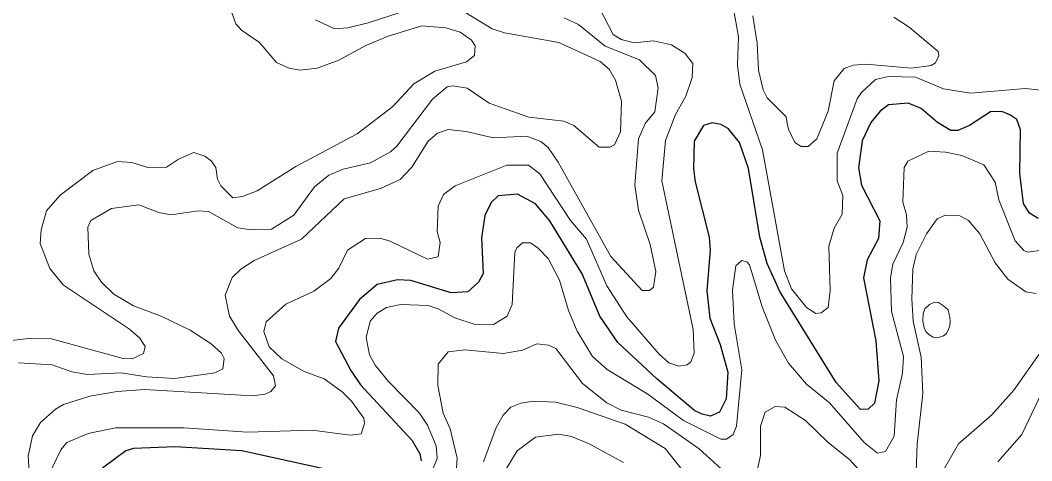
# Model space of a CAD drawing. Extents: x 673.6 to 698.9, y 7012 to 7040.1.
# Drawn here: x 691.831 to 693.481, y 7018.287 to 7019.007 of the extents above; entities that cross this region are included whole.
import ezdxf

# ---------------------------------------------------------------- set-up
doc = ezdxf.new("R2010")
doc.units = 0
doc.header["$LTSCALE"] = 0.032
doc.layers.add('1', color=7, linetype='Continuous', lineweight=25)
doc.layers.add('2', color=7, linetype='Continuous', lineweight=13)

msp = doc.modelspace()

# ---------------------------------------------------------------- linework, layer by layer
at = {"layer": '1'}
for points in [[(693.4323, 7018.8578), (693.414, 7018.8575), (693.3797, 7018.8352), (693.3608, 7018.8272), (693.3491, 7018.8272), (693.3274, 7018.8402), (693.3007, 7018.863), (693.2798, 7018.8719), (693.2474, 7018.8688), (693.2339, 7018.8584), (693.219, 7018.8402), (693.2047, 7018.8099), (693.1985, 7018.766), (693.2034, 7018.7378), (693.2336, 7018.6792), (693.2312, 7018.6507), (693.2126, 7018.6155), (693.2067, 7018.5865), (693.2271, 7018.4836), (693.2321, 7018.4179), (693.2247, 7018.3814), (693.2147, 7018.3716), (693.2022, 7018.3712), (693.1621, 7018.4156), (693.0702, 7018.5642), (693.0498, 7018.6098), (693.0378, 7018.6528), (693.0191, 7018.765), (693.0044, 7018.8074), (692.9863, 7018.8303), (692.9742, 7018.837), (692.96, 7018.8393), (692.946, 7018.835), (692.9308, 7018.8094), (692.9297, 7018.7642), (692.9322, 7018.743), (692.9553, 7018.6528), (692.9568, 7018.6315), (692.9511, 7018.5649), (692.956, 7018.5202), (692.9731, 7018.4774), (692.9856, 7018.4322), (692.9831, 7018.3887), (692.972, 7018.3668), (692.9571, 7018.3605), (692.9436, 7018.3634), (692.9317, 7018.3692), (692.8698, 7018.4213), (692.8059, 7018.4809), (692.7768, 7018.5235), (692.7477, 7018.593), (692.6952, 7018.6795), (692.6716, 7018.7073), (692.6422, 7018.7231), (692.6109, 7018.7201), (692.5994, 7018.7096), (692.5893, 7018.6884), (692.5839, 7018.6514), (692.5863, 7018.5936), (692.579, 7018.5793), (692.5614, 7018.5632), (692.5344, 7018.5618), (692.4683, 7018.5822), (692.4469, 7018.583), (692.4134, 7018.5754), (692.3846, 7018.5507), (692.3505, 7018.5043), (692.3457, 7018.4824), (692.3706, 7018.4347), (692.3864, 7018.4113), (692.4706, 7018.3208), (692.483, 7018.2988), (692.4855, 7018.2873)], [(693.4681, 7018.708), (693.4619, 7018.757), (693.4632, 7018.8282), (693.4571, 7018.8447), (693.4456, 7018.8525), (693.4323, 7018.8578)], [(693.4918, 7018.6835), (693.4776, 7018.6918), (693.4681, 7018.708)], [(692.3458, 7018.2699), (692.1926, 7018.3036), (692.0841, 7018.3102), (692.016, 7018.3075), (692.0036, 7018.3036), (691.9651, 7018.2756)]]:
    msp.add_lwpolyline(points, dxfattribs=at)
at = {"layer": '2'}
for points in [[(692.0772, 7018.6891), (692.1216, 7018.6956), (692.1385, 7018.6949), (692.1864, 7018.6681), (692.2079, 7018.6645), (692.2411, 7018.6658), (692.2775, 7018.6885), (692.3114, 7018.7351), (692.3344, 7018.7541), (692.3579, 7018.7636), (692.4026, 7018.7744), (692.4353, 7018.792), (692.4453, 7018.8014), (692.5035, 7018.8783), (692.5274, 7018.8981), (692.537, 7018.9001), (692.5604, 7018.8962), (692.5964, 7018.8717), (692.6607, 7018.8485), (692.7179, 7018.8424), (692.7341, 7018.8352), (692.7754, 7018.8), (692.7928, 7018.7998), (692.8009, 7018.8036), (692.8105, 7018.825), (692.8122, 7018.8748), (692.8023, 7018.9093), (692.7917, 7018.9271), (692.7773, 7018.9397), (692.71, 7018.971), (692.6212, 7018.9866), (692.6012, 7018.9929), (692.5438, 7019.0278)], [(692.7757, 7019.0279), (692.7984, 7018.9837), (692.8118, 7018.9755), (692.8329, 7018.9702), (692.8645, 7018.9733), (692.8936, 7018.9671), (692.9161, 7018.9526), (692.9286, 7018.9367), (692.9271, 7018.9136), (692.9173, 7018.8831), (692.9, 7018.8531), (692.8837, 7018.8108), (692.8779, 7018.7447), (692.9288, 7018.5017), (692.9305, 7018.4634), (692.9254, 7018.449), (692.919, 7018.4442), (692.9054, 7018.4419), (692.8893, 7018.4477), (692.8734, 7018.4619), (692.821, 7018.5226), (692.7879, 7018.5733), (692.7548, 7018.6493), (692.7287, 7018.6799), (692.679, 7018.7564), (692.6605, 7018.7704), (692.6252, 7018.7704), (692.5407, 7018.7365), (692.5217, 7018.7227), (692.513, 7018.7035), (692.5114, 7018.662), (692.5163, 7018.6443), (692.5132, 7018.6206), (692.4958, 7018.617), (692.4346, 7018.6462), (692.4177, 7018.6512), (692.3945, 7018.6508), (692.3653, 7018.6314), (692.3511, 7018.6019), (692.3377, 7018.5853), (692.3102, 7018.5645), (692.2646, 7018.5434), (692.2323, 7018.5142), (692.2288, 7018.4985), (692.2371, 7018.4738), (692.2578, 7018.4542), (692.2946, 7018.4335), (692.3271, 7018.4212), (692.3566, 7018.4001), (692.3717, 7018.385), (692.3915, 7018.3572), (692.393, 7018.3485), (692.3875, 7018.3313)], [(692.4928, 7019.0334), (692.3989, 7019.0027), (692.3655, 7018.9948), (692.3439, 7018.9932), (692.3129, 7019.0078)], [(693.1729, 7018.7208), (693.1721, 7018.6902), (693.1589, 7018.6677), (693.1501, 7018.6378), (693.1525, 7018.5656), (693.1492, 7018.5377), (693.1378, 7018.5294), (693.1289, 7018.5283), (693.1138, 7018.5379), (693.0894, 7018.5681), (693.0779, 7018.5979), (693.0423, 7018.7956), (693.0053, 7018.9027), (693.0013, 7018.9336), (693.0028, 7018.9799), (692.9947, 7019.0257)], [(692.7188, 7019.011), (692.7421, 7019), (692.7854, 7018.965), (692.8415, 7018.9422), (692.8673, 7018.9171), (692.872, 7018.8969), (692.8663, 7018.8577), (692.8507, 7018.8383), (692.84, 7018.8133), (692.8336, 7018.7376), (692.8399, 7018.6968), (692.8588, 7018.6405), (692.868, 7018.5967), (692.8644, 7018.5713), (692.8576, 7018.5656), (692.8459, 7018.5659), (692.7949, 7018.621), (692.709, 7018.7752), (692.6927, 7018.7994), (692.6807, 7018.809), (692.6576, 7018.818), (692.6034, 7018.8148), (692.5588, 7018.8255), (692.5295, 7018.8287), (692.5119, 7018.8229), (692.4969, 7018.8093), (692.47, 7018.767), (692.4509, 7018.7468), (692.419, 7018.7322), (692.3594, 7018.7153), (692.2901, 7018.6493), (692.2127, 7018.6145), (692.1909, 7018.6003), (692.1771, 7018.5866), (692.1655, 7018.558), (692.1726, 7018.5238), (692.187, 7018.4995), (692.2443, 7018.4265), (692.2475, 7018.41), (692.2402, 7018.4007), (692.2309, 7018.3963), (692.2103, 7018.3933), (692.0341, 7018.4039), (691.9892, 7018.4007), (691.9445, 7018.3932), (691.9017, 7018.3792), (691.8885, 7018.3716), (691.8643, 7018.3502), (691.8513, 7018.3284), (691.8442, 7018.295), (691.8508, 7018.1938)], [(692.1759, 7019.0206), (692.1829, 7019.0013), (692.1921, 7018.9911), (692.2213, 7018.9709), (692.249, 7018.9383), (692.2697, 7018.9289), (692.2872, 7018.9258), (692.3155, 7018.9289), (692.3509, 7018.9417), (692.395, 7018.9656), (692.4314, 7018.9812), (692.4865, 7018.998), (692.5253, 7018.9946), (692.5489, 7018.9875), (692.5676, 7018.9748), (692.5736, 7018.9651), (692.5721, 7018.9497), (692.5594, 7018.939), (692.5078, 7018.9239), (692.4734, 7018.9033), (692.4388, 7018.8662), (692.381, 7018.8215), (692.2807, 7018.7684), (692.2175, 7018.7287), (692.1937, 7018.719), (692.1781, 7018.717), (692.1585, 7018.7365)], [(693.2565, 7019.012), (693.2812, 7018.9959), (693.3289, 7018.956), (693.3298, 7018.9488), (693.3243, 7018.9375), (693.3173, 7018.933), (693.2853, 7018.9286), (693.2108, 7018.9355), (693.1902, 7018.9339), (693.1751, 7018.9284), (693.1588, 7018.9079), (693.1491, 7018.8587), (693.1308, 7018.8134), (693.1166, 7018.8009), (693.105, 7018.8009), (693.0948, 7018.8075), (693.0845, 7018.8292), (693.0826, 7018.8392), (693.0808, 7018.8493), (693.0499, 7018.8803), (693.043, 7018.8932), (693.0358, 7018.9258), (693.0333, 7018.9698), (693.0265, 7019.0141)], [(693.2266, 7018.9102), (693.2036, 7018.889), (693.1966, 7018.8785), (693.1641, 7018.7901), (693.1638, 7018.7447), (693.1729, 7018.7208)], [(693.5505, 7018.887), (693.4712, 7018.8954), (693.3817, 7018.888), (693.3373, 7018.8948), (693.2918, 7018.9142), (693.2475, 7018.9151), (693.2266, 7018.9102)], [(692.1144, 7018.7908), (692.0893, 7018.7804), (692.07, 7018.7673), (692.0394, 7018.7663), (692.0131, 7018.7746), (691.9901, 7018.7762), (691.9497, 7018.7615), (691.8965, 7018.7215), (691.874, 7018.696), (691.8654, 7018.6649), (691.8639, 7018.6425), (691.8797, 7018.6016), (691.9015, 7018.5742), (692.0096, 7018.5023), (692.0255, 7018.4885), (692.0352, 7018.4744), (692.0323, 7018.4626), (692.0136, 7018.4541), (691.999, 7018.4548), (691.8823, 7018.4869), (691.8449, 7018.487), (691.783, 7018.4803)], [(692.1585, 7018.7365), (692.153, 7018.7473), (692.1505, 7018.7663), (692.1426, 7018.7776), (692.1323, 7018.7852), (692.1144, 7018.7908)], [(693.5099, 7018.6332), (693.4744, 7018.6283), (693.4684, 7018.6308), (693.4545, 7018.6468), (693.4274, 7018.7138), (693.4215, 7018.7427), (693.403, 7018.7711), (693.3671, 7018.7862), (693.3407, 7018.7918), (693.3135, 7018.7934), (693.2791, 7018.7769), (693.273, 7018.7668), (693.2709, 7018.7097), (693.2773, 7018.689), (693.2781, 7018.6693), (693.2715, 7018.6441), (693.2545, 7018.6086), (693.2511, 7018.5862), (693.2527, 7018.5313), (693.2722, 7018.4576)], [(691.9412, 7018.6689), (691.9461, 7018.6801), (691.9798, 7018.6997), (692.0246, 7018.7056), (692.0572, 7018.6932), (692.0772, 7018.6891)], [(693.4886, 7018.5609), (693.4716, 7018.5634), (693.4424, 7018.584), (693.4215, 7018.6108), (693.3968, 7018.6584), (693.3781, 7018.6801), (693.3641, 7018.6874), (693.3404, 7018.6889), (693.3273, 7018.6827), (693.3095, 7018.6582), (693.2926, 7018.6245), (693.2871, 7018.6003), (693.2856, 7018.5518), (693.2881, 7018.5158), (693.3012, 7018.4566), (693.3036, 7018.3974), (693.2944, 7018.3147), (693.2929, 7018.27)], [(691.8284, 7018.4475), (691.8833, 7018.4442), (691.9153, 7018.433), (691.9408, 7018.4284), (691.9957, 7018.431), (692.0374, 7018.4245), (692.0836, 7018.4221), (692.1485, 7018.4312), (692.1618, 7018.4375), (692.1637, 7018.4548), (692.1594, 7018.4633), (692.1427, 7018.4784), (692.1084, 7018.501), (692.0613, 7018.5237), (692.0158, 7018.5408), (691.9836, 7018.5598), (691.9639, 7018.5791), (691.9511, 7018.5977), (691.9428, 7018.625), (691.9412, 7018.6689)], [(693.2296, 7018.3001), (693.2077, 7018.3172), (693.1512, 7018.382), (693.1141, 7018.4126), (693.0846, 7018.4468), (693.0634, 7018.4843), (693.0416, 7018.5392), (693.0209, 7018.6074), (693.0163, 7018.6127), (693.0086, 7018.6148), (692.9985, 7018.606), (692.993, 7018.5661), (692.9961, 7018.511), (693.0085, 7018.4363), (692.9995, 7018.344), (692.9941, 7018.3304), (692.9832, 7018.3227), (692.9744, 7018.3226), (692.9134, 7018.3531), (692.8548, 7018.3961), (692.7886, 7018.4365), (692.7649, 7018.4576), (692.7395, 7018.4991), (692.7256, 7018.533), (692.711, 7018.5825), (692.6924, 7018.6181), (692.676, 7018.6346), (692.6637, 7018.6434), (692.6503, 7018.6434), (692.6414, 7018.6355), (692.6379, 7018.6279), (692.6338, 7018.5429), (692.6253, 7018.5235), (692.6033, 7018.51), (692.5718, 7018.5109), (692.5404, 7018.521), (692.5132, 7018.5359), (692.4966, 7018.5411), (692.4519, 7018.5427), (692.4287, 7018.5378), (692.4134, 7018.5286), (692.4022, 7018.5155), (692.3956, 7018.4889), (692.4007, 7018.4604), (692.41, 7018.4437), (692.432, 7018.4168), (692.4828, 7018.3651), (692.4958, 7018.3455), (692.5095, 7018.3118), (692.5113, 7018.2911), (692.5033, 7018.2711)], [(693.5423, 7018.5314), (693.4521, 7018.4029), (693.4164, 7018.3623), (693.362, 7018.3151), (693.3231, 7018.2479)], [(692.9809, 7018.269), (692.9386, 7018.3072), (692.8804, 7018.3476), (692.8562, 7018.3588), (692.8113, 7018.37), (692.7882, 7018.3822), (692.7484, 7018.4137), (692.705, 7018.4707), (692.6932, 7018.4764), (692.6742, 7018.4787), (692.6508, 7018.468), (692.6194, 7018.4626), (692.5567, 7018.4688), (692.5294, 7018.4657), (692.5131, 7018.4454), (692.5123, 7018.4106), (692.5214, 7018.3653), (692.5323, 7018.3394), (692.5442, 7018.2919), (692.5419, 7018.2588)], [(693.2722, 7018.4576), (693.2707, 7018.4307), (693.2609, 7018.3869), (693.2567, 7018.3278), (693.243, 7018.3024), (693.2296, 7018.3001)], [(693.5035, 7018.4107), (693.4653, 7018.3305), (693.426, 7018.2855)], [(692.9089, 7018.2752), (692.8831, 7018.3075), (692.8182, 7018.3471), (692.7396, 7018.3744), (692.7044, 7018.3832), (692.6684, 7018.3851), (692.6481, 7018.3818), (692.6316, 7018.3748), (692.6189, 7018.362), (692.6075, 7018.3418), (692.5872, 7018.2855)], [(693.2476, 7018.2192), (693.1839, 7018.2894), (693.1494, 7018.3174), (693.1124, 7018.3535), (693.0785, 7018.3751), (693.063, 7018.3761), (693.0464, 7018.3668), (693.0391, 7018.3439), (693.039, 7018.2959), (693.0341, 7018.2736)], [(691.9868, 7018.3414), (691.9419, 7018.3319), (691.9072, 7018.3171), (691.8975, 7018.3052), (691.8823, 7018.274)], [(692.3875, 7018.3313), (692.3694, 7018.3293), (692.3073, 7018.3374), (692.2019, 7018.3341), (692.098, 7018.3414), (691.9868, 7018.3414)], [(692.8151, 7018.2849), (692.7593, 7018.3153), (692.7307, 7018.3272), (692.7097, 7018.3308), (692.6719, 7018.3259), (692.6421, 7018.3036), (692.5742, 7018.1929)]]:
    msp.add_lwpolyline(points, dxfattribs=at)
msp.add_lwpolyline([(693.3042, 7018.5274), (693.3036, 7018.5155), (693.3056, 7018.5049), (693.3088, 7018.4987), (693.3134, 7018.4936), (693.3204, 7018.4892), (693.3269, 7018.4882), (693.3323, 7018.4898), (693.3373, 7018.4916), (693.3425, 7018.4955), (693.3457, 7018.5023), (693.3475, 7018.5077), (693.3485, 7018.5145), (693.3479, 7018.5218), (693.3469, 7018.5264), (693.3449, 7018.5338), (693.3375, 7018.5406), (693.3293, 7018.5461), (693.3226, 7018.5467), (693.3146, 7018.543), (693.3072, 7018.5356)], close=True, dxfattribs=at)

doc.saveas('drawing.dxf')
